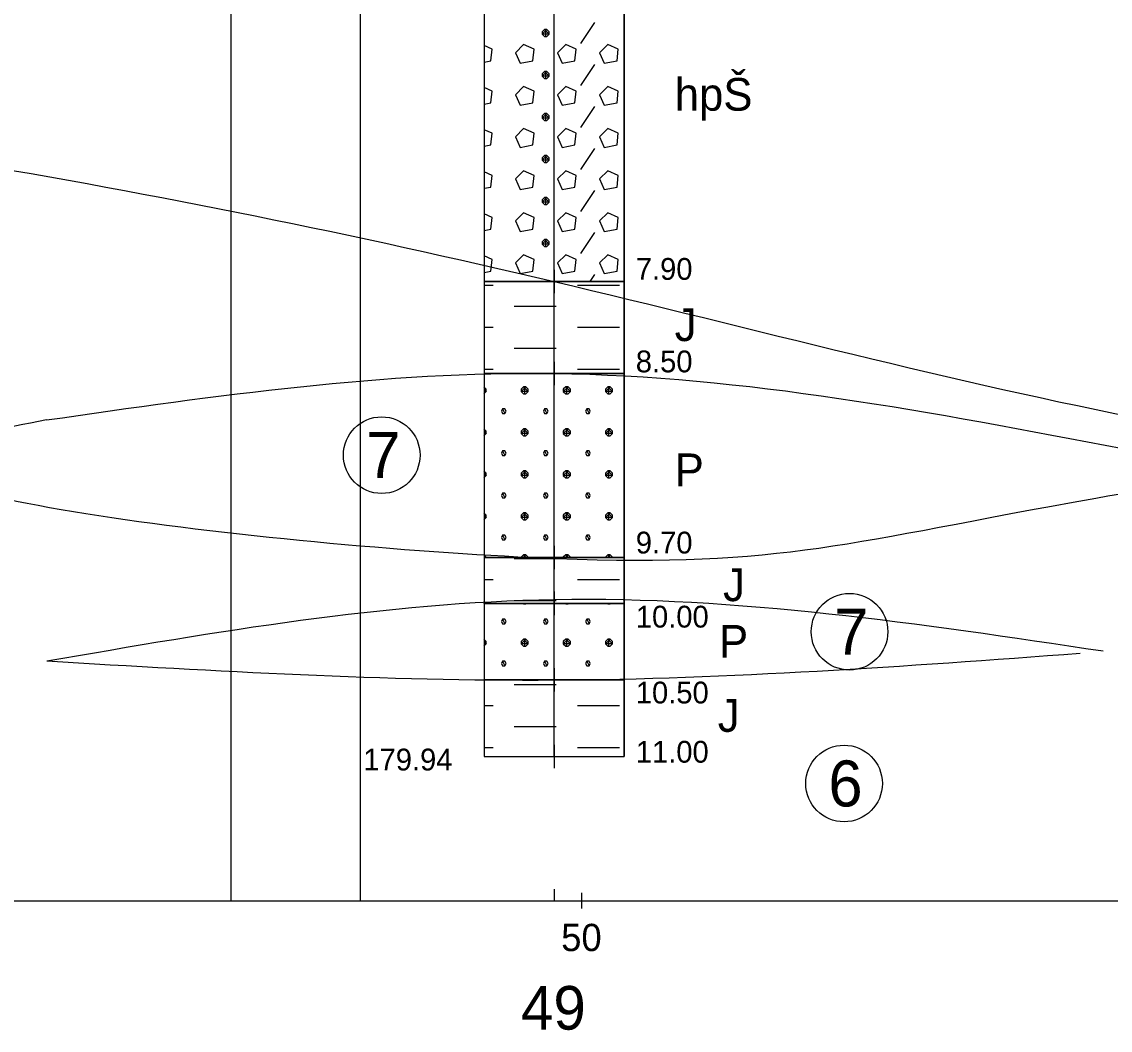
# Model space of a CAD drawing. Extents: x 3042 to 4120, y 576 to 2694.
# Drawn here: x 3286.85 to 3322.37, y 1547.61 to 1580.51 of the extents above; entities that cross this region are included whole.
import ezdxf

# ---------------------------------------------------------------- set-up
doc = ezdxf.new("R2010")
doc.units = 0
for name, color, linetype in [('14', 7, 'Continuous'), ('17', 7, 'Continuous'), ('18', 7, 'Continuous'), ('51', 7, 'Continuous'), ('52', 7, 'Continuous'), ('53', 7, 'Continuous'), ('56', 7, 'Continuous'), ('7', 7, 'Continuous'), ('pomocna', 7, 'Continuous'), ('rozhraní', 7, 'Continuous')]:
    doc.layers.add(name, color=color, linetype=linetype)

msp = doc.modelspace()

# ---------------------------------------------------------------- linework, layer by layer
at = {"layer": '18'}
for p, q in [((3304.222, 1556.538), (3304.222, 1611.538)), ((3304.222, 1556.919), (3304.222, 1556.157)), ((3303.841, 1556.538), (3304.603, 1556.538)), ((3304.222, 1552.219), (3304.222, 1551.838))]:
    msp.add_line(p, q, dxfattribs=at)
at = {"layer": '51'}
for p, q in [((3303.953, 1580.034), (3303.953, 1580.262)), ((3305.096, 1579.805), (3305.553, 1580.491)), ((3303.953, 1578.662), (3303.953, 1578.891)), ((3305.096, 1578.434), (3305.553, 1579.119)), ((3305.096, 1577.062), (3305.553, 1577.748)), ((3303.953, 1577.291), (3303.953, 1577.519)), ((3305.096, 1575.69), (3305.553, 1576.376)), ((3303.953, 1575.919), (3303.953, 1576.148)), ((3305.096, 1574.319), (3305.553, 1575.005)), ((3303.953, 1574.547), (3303.953, 1574.776)), ((3305.096, 1572.947), (3305.553, 1573.633)), ((3303.953, 1573.176), (3303.953, 1573.404)), ((3305.404, 1572.038), (3305.553, 1572.261)), ((3301.936, 1571.919), (3302.238, 1571.919)), ((3304.982, 1571.919), (3305.667, 1571.919)), ((3305.667, 1571.919), (3306.353, 1571.919)), ((3302.924, 1571.233), (3303.61, 1571.233)), ((3303.61, 1571.233), (3304.296, 1571.233)), ((3301.936, 1570.547), (3302.238, 1570.547)), ((3304.982, 1570.547), (3305.667, 1570.547)), ((3305.667, 1570.547), (3306.353, 1570.547)), ((3302.924, 1569.861), (3303.61, 1569.861)), ((3303.61, 1569.861), (3304.296, 1569.861)), ((3301.936, 1569.175), (3302.238, 1569.175)), ((3304.982, 1569.175), (3305.667, 1569.175)), ((3305.667, 1569.175), (3306.353, 1569.175)), ((3301.934, 1568.604), (3301.934, 1568.604)), ((3303.267, 1568.375), (3303.267, 1568.604)), ((3304.639, 1568.375), (3304.639, 1568.604)), ((3306.01, 1568.375), (3306.01, 1568.604)), ((3301.934, 1567.232), (3301.934, 1567.232)), ((3303.267, 1567.004), (3303.267, 1567.232)), ((3304.639, 1567.004), (3304.639, 1567.232)), ((3306.01, 1567.004), (3306.01, 1567.232)), ((3301.934, 1565.861), (3301.934, 1565.861)), ((3303.267, 1565.632), (3303.267, 1565.861)), ((3304.639, 1565.632), (3304.639, 1565.861)), ((3306.01, 1565.632), (3306.01, 1565.861)), ((3301.934, 1564.489), (3301.934, 1564.489)), ((3303.267, 1564.26), (3303.267, 1564.489)), ((3304.639, 1564.26), (3304.639, 1564.489)), ((3306.01, 1564.26), (3306.01, 1564.489)), ((3302.924, 1563.003), (3303.61, 1563.003)), ((3303.226, 1563.038), (3303.305, 1563.117)), ((3303.267, 1563.038), (3303.267, 1563.117)), ((3303.61, 1563.003), (3304.296, 1563.003)), ((3304.598, 1563.038), (3304.677, 1563.117)), ((3304.639, 1563.038), (3304.639, 1563.117)), ((3305.969, 1563.038), (3306.048, 1563.117)), ((3306.01, 1563.038), (3306.01, 1563.117)), ((3301.936, 1562.317), (3302.238, 1562.317)), ((3302.924, 1561.632), (3303.61, 1561.632)), ((3303.267, 1561.517), (3303.267, 1561.538)), ((3303.61, 1561.632), (3304.296, 1561.632)), ((3304.639, 1561.517), (3304.639, 1561.538)), ((3306.01, 1561.517), (3306.01, 1561.538)), ((3301.934, 1560.374), (3301.934, 1560.374)), ((3303.267, 1560.146), (3303.267, 1560.374)), ((3304.639, 1560.146), (3304.639, 1560.374)), ((3306.01, 1560.146), (3306.01, 1560.374)), ((3302.924, 1558.888), (3303.61, 1558.888)), ((3303.61, 1558.888), (3304.296, 1558.888)), ((3301.936, 1558.203), (3302.238, 1558.203)), ((3304.982, 1558.203), (3305.667, 1558.203)), ((3305.667, 1558.203), (3306.353, 1558.203)), ((3302.924, 1557.517), (3303.61, 1557.517)), ((3303.61, 1557.517), (3304.296, 1557.517)), ((3301.936, 1556.831), (3302.238, 1556.831)), ((3304.982, 1556.831), (3305.667, 1556.831)), ((3305.667, 1556.831), (3306.353, 1556.831))]:
    msp.add_line(p, q, dxfattribs=at)
for points in [[(3301.936, 1572.038), (3306.508, 1572.038), (3306.508, 1584.538), (3301.936, 1584.538)], [(3301.936, 1569.038), (3306.508, 1569.038), (3306.508, 1572.038), (3301.936, 1572.038)], [(3301.936, 1563.038), (3306.508, 1563.038), (3306.508, 1569.038), (3301.936, 1569.038)], [(3301.936, 1561.538), (3306.508, 1561.538), (3306.508, 1563.038), (3301.936, 1563.038)], [(3301.936, 1559.038), (3306.508, 1559.038), (3306.508, 1561.538), (3301.936, 1561.538)], [(3301.936, 1556.538), (3306.508, 1556.538), (3306.508, 1559.038), (3301.936, 1559.038)]]:
    msp.add_lwpolyline(points, close=True, dxfattribs=at)
for points in [[(3303.915, 1580.262), (3303.839, 1580.186), (3303.839, 1580.11), (3303.915, 1580.034), (3303.991, 1580.034), (3304.067, 1580.11), (3304.067, 1580.186), (3303.991, 1580.262), (3303.915, 1580.262), (3304.067, 1580.11), (3303.839, 1580.11), (3303.991, 1580.262)], [(3301.936, 1579.193), (3302.162, 1579.234), (3302.2, 1579.615), (3301.936, 1579.732)], [(3302.962, 1579.5), (3303.115, 1579.158), (3303.534, 1579.234), (3303.572, 1579.615), (3303.229, 1579.767), (3302.962, 1579.5)], [(3304.334, 1579.5), (3304.486, 1579.158), (3304.905, 1579.234), (3304.943, 1579.615), (3304.601, 1579.767), (3304.334, 1579.5)], [(3305.705, 1579.5), (3305.858, 1579.158), (3306.277, 1579.234), (3306.315, 1579.615), (3305.972, 1579.767), (3305.705, 1579.5)], [(3303.915, 1578.891), (3303.839, 1578.815), (3303.839, 1578.738), (3303.915, 1578.662), (3303.991, 1578.662), (3304.067, 1578.738), (3304.067, 1578.815), (3303.991, 1578.891), (3303.915, 1578.891), (3304.067, 1578.738), (3303.839, 1578.738), (3303.991, 1578.891)], [(3301.936, 1577.821), (3302.162, 1577.862), (3302.2, 1578.243), (3301.936, 1578.361)], [(3302.962, 1578.129), (3303.115, 1577.786), (3303.534, 1577.862), (3303.572, 1578.243), (3303.229, 1578.396), (3302.962, 1578.129)], [(3304.334, 1578.129), (3304.486, 1577.786), (3304.905, 1577.862), (3304.943, 1578.243), (3304.601, 1578.396), (3304.334, 1578.129)], [(3305.705, 1578.129), (3305.858, 1577.786), (3306.277, 1577.862), (3306.315, 1578.243), (3305.972, 1578.396), (3305.705, 1578.129)], [(3303.915, 1577.519), (3303.839, 1577.443), (3303.839, 1577.367), (3303.915, 1577.291), (3303.991, 1577.291), (3304.067, 1577.367), (3304.067, 1577.443), (3303.991, 1577.519), (3303.915, 1577.519), (3304.067, 1577.367), (3303.839, 1577.367), (3303.991, 1577.519)], [(3302.962, 1576.757), (3303.115, 1576.414), (3303.534, 1576.491), (3303.572, 1576.872), (3303.229, 1577.024), (3302.962, 1576.757)], [(3304.334, 1576.757), (3304.486, 1576.414), (3304.905, 1576.491), (3304.943, 1576.872), (3304.601, 1577.024), (3304.334, 1576.757)], [(3305.705, 1576.757), (3305.858, 1576.414), (3306.277, 1576.491), (3306.315, 1576.872), (3305.972, 1577.024), (3305.705, 1576.757)], [(3301.936, 1576.449), (3302.162, 1576.491), (3302.2, 1576.872), (3301.936, 1576.989)], [(3303.915, 1576.148), (3303.839, 1576.071), (3303.839, 1575.995), (3303.915, 1575.919), (3303.991, 1575.919), (3304.067, 1575.995), (3304.067, 1576.071), (3303.991, 1576.148), (3303.915, 1576.148), (3304.067, 1575.995), (3303.839, 1575.995), (3303.991, 1576.148)], [(3301.936, 1575.078), (3302.162, 1575.119), (3302.2, 1575.5), (3301.936, 1575.618)], [(3302.962, 1575.386), (3303.115, 1575.043), (3303.534, 1575.119), (3303.572, 1575.5), (3303.229, 1575.652), (3302.962, 1575.386)], [(3304.334, 1575.386), (3304.486, 1575.043), (3304.905, 1575.119), (3304.943, 1575.5), (3304.601, 1575.652), (3304.334, 1575.386)], [(3305.705, 1575.386), (3305.858, 1575.043), (3306.277, 1575.119), (3306.315, 1575.5), (3305.972, 1575.652), (3305.705, 1575.386)], [(3303.915, 1574.776), (3303.839, 1574.7), (3303.839, 1574.624), (3303.915, 1574.547), (3303.991, 1574.547), (3304.067, 1574.624), (3304.067, 1574.7), (3303.991, 1574.776), (3303.915, 1574.776), (3304.067, 1574.624), (3303.839, 1574.624), (3303.991, 1574.776)], [(3301.936, 1573.706), (3302.162, 1573.747), (3302.2, 1574.128), (3301.936, 1574.246)], [(3302.962, 1574.014), (3303.115, 1573.671), (3303.534, 1573.747), (3303.572, 1574.128), (3303.229, 1574.281), (3302.962, 1574.014)], [(3304.334, 1574.014), (3304.486, 1573.671), (3304.905, 1573.747), (3304.943, 1574.128), (3304.601, 1574.281), (3304.334, 1574.014)], [(3305.705, 1574.014), (3305.858, 1573.671), (3306.277, 1573.747), (3306.315, 1574.128), (3305.972, 1574.281), (3305.705, 1574.014)], [(3303.915, 1573.404), (3303.839, 1573.328), (3303.839, 1573.252), (3303.915, 1573.176), (3303.991, 1573.176), (3304.067, 1573.252), (3304.067, 1573.328), (3303.991, 1573.404), (3303.915, 1573.404), (3304.067, 1573.252), (3303.839, 1573.252), (3303.991, 1573.404)], [(3301.936, 1572.335), (3302.162, 1572.376), (3302.2, 1572.757), (3301.936, 1572.874)], [(3302.962, 1572.642), (3303.115, 1572.3), (3303.534, 1572.376), (3303.572, 1572.757), (3303.229, 1572.909), (3302.962, 1572.642)], [(3304.334, 1572.642), (3304.486, 1572.3), (3304.905, 1572.376), (3304.943, 1572.757), (3304.601, 1572.909), (3304.334, 1572.642)], [(3305.705, 1572.642), (3305.858, 1572.3), (3306.277, 1572.376), (3306.315, 1572.757), (3305.972, 1572.909), (3305.705, 1572.642)], [(3301.934, 1568.375), (3301.934, 1568.375), (3302.01, 1568.451), (3302.01, 1568.528), (3301.934, 1568.604), (3301.934, 1568.604)], [(3301.936, 1568.525), (3302.01, 1568.451), (3301.936, 1568.451)], [(3303.229, 1568.604), (3303.153, 1568.528), (3303.153, 1568.451), (3303.229, 1568.375), (3303.305, 1568.375), (3303.381, 1568.451), (3303.381, 1568.528), (3303.305, 1568.604), (3303.229, 1568.604), (3303.381, 1568.451), (3303.153, 1568.451), (3303.305, 1568.604)], [(3304.601, 1568.604), (3304.524, 1568.528), (3304.524, 1568.451), (3304.601, 1568.375), (3304.677, 1568.375), (3304.753, 1568.451), (3304.753, 1568.528), (3304.677, 1568.604), (3304.601, 1568.604), (3304.753, 1568.451), (3304.524, 1568.451), (3304.677, 1568.604)], [(3305.972, 1568.604), (3305.896, 1568.528), (3305.896, 1568.451), (3305.972, 1568.375), (3306.048, 1568.375), (3306.125, 1568.451), (3306.125, 1568.528), (3306.048, 1568.604), (3305.972, 1568.604), (3306.125, 1568.451), (3305.896, 1568.451), (3306.048, 1568.604)], [(3302.543, 1567.88), (3302.505, 1567.804), (3302.543, 1567.728), (3302.619, 1567.728), (3302.657, 1567.804), (3302.619, 1567.88), (3302.543, 1567.88), (3302.619, 1567.728)], [(3303.915, 1567.88), (3303.877, 1567.804), (3303.915, 1567.728), (3303.991, 1567.728), (3304.029, 1567.804), (3303.991, 1567.88), (3303.915, 1567.88), (3303.991, 1567.728)], [(3305.286, 1567.88), (3305.248, 1567.804), (3305.286, 1567.728), (3305.363, 1567.728), (3305.401, 1567.804), (3305.363, 1567.88), (3305.286, 1567.88), (3305.363, 1567.728)], [(3301.934, 1567.004), (3301.934, 1567.004), (3302.01, 1567.08), (3302.01, 1567.156), (3301.934, 1567.232), (3301.934, 1567.232)], [(3301.936, 1567.154), (3302.01, 1567.08), (3301.936, 1567.08)], [(3303.229, 1567.232), (3303.153, 1567.156), (3303.153, 1567.08), (3303.229, 1567.004), (3303.305, 1567.004), (3303.381, 1567.08), (3303.381, 1567.156), (3303.305, 1567.232), (3303.229, 1567.232), (3303.381, 1567.08), (3303.153, 1567.08), (3303.305, 1567.232)], [(3304.601, 1567.232), (3304.524, 1567.156), (3304.524, 1567.08), (3304.601, 1567.004), (3304.677, 1567.004), (3304.753, 1567.08), (3304.753, 1567.156), (3304.677, 1567.232), (3304.601, 1567.232), (3304.753, 1567.08), (3304.524, 1567.08), (3304.677, 1567.232)], [(3305.972, 1567.232), (3305.896, 1567.156), (3305.896, 1567.08), (3305.972, 1567.004), (3306.048, 1567.004), (3306.125, 1567.08), (3306.125, 1567.156), (3306.048, 1567.232), (3305.972, 1567.232), (3306.125, 1567.08), (3305.896, 1567.08), (3306.048, 1567.232)], [(3302.543, 1566.508), (3302.505, 1566.432), (3302.543, 1566.356), (3302.619, 1566.356), (3302.657, 1566.432), (3302.619, 1566.508), (3302.543, 1566.508), (3302.619, 1566.356)], [(3303.915, 1566.508), (3303.877, 1566.432), (3303.915, 1566.356), (3303.991, 1566.356), (3304.029, 1566.432), (3303.991, 1566.508), (3303.915, 1566.508), (3303.991, 1566.356)], [(3305.286, 1566.508), (3305.248, 1566.432), (3305.286, 1566.356), (3305.363, 1566.356), (3305.401, 1566.432), (3305.363, 1566.508), (3305.286, 1566.508), (3305.363, 1566.356)], [(3301.934, 1565.632), (3301.934, 1565.632), (3302.01, 1565.708), (3302.01, 1565.784), (3301.934, 1565.861), (3301.934, 1565.861)], [(3301.936, 1565.782), (3302.01, 1565.708), (3301.936, 1565.708)], [(3303.229, 1565.861), (3303.153, 1565.784), (3303.153, 1565.708), (3303.229, 1565.632), (3303.305, 1565.632), (3303.381, 1565.708), (3303.381, 1565.784), (3303.305, 1565.861), (3303.229, 1565.861), (3303.381, 1565.708), (3303.153, 1565.708), (3303.305, 1565.861)], [(3304.601, 1565.861), (3304.524, 1565.784), (3304.524, 1565.708), (3304.601, 1565.632), (3304.677, 1565.632), (3304.753, 1565.708), (3304.753, 1565.784), (3304.677, 1565.861), (3304.601, 1565.861), (3304.753, 1565.708), (3304.524, 1565.708), (3304.677, 1565.861)], [(3305.972, 1565.861), (3305.896, 1565.784), (3305.896, 1565.708), (3305.972, 1565.632), (3306.048, 1565.632), (3306.125, 1565.708), (3306.125, 1565.784), (3306.048, 1565.861), (3305.972, 1565.861), (3306.125, 1565.708), (3305.896, 1565.708), (3306.048, 1565.861)], [(3302.543, 1565.137), (3302.505, 1565.061), (3302.543, 1564.984), (3302.619, 1564.984), (3302.657, 1565.061), (3302.619, 1565.137), (3302.543, 1565.137), (3302.619, 1564.984)], [(3303.915, 1565.137), (3303.877, 1565.061), (3303.915, 1564.984), (3303.991, 1564.984), (3304.029, 1565.061), (3303.991, 1565.137), (3303.915, 1565.137), (3303.991, 1564.984)], [(3305.286, 1565.137), (3305.248, 1565.061), (3305.286, 1564.984), (3305.363, 1564.984), (3305.401, 1565.061), (3305.363, 1565.137), (3305.286, 1565.137), (3305.363, 1564.984)], [(3301.934, 1564.26), (3301.934, 1564.26), (3302.01, 1564.337), (3302.01, 1564.413), (3301.934, 1564.489), (3301.934, 1564.489)], [(3301.936, 1564.411), (3302.01, 1564.337), (3301.936, 1564.337)], [(3303.229, 1564.489), (3303.153, 1564.413), (3303.153, 1564.337), (3303.229, 1564.26), (3303.305, 1564.26), (3303.381, 1564.337), (3303.381, 1564.413), (3303.305, 1564.489), (3303.229, 1564.489), (3303.381, 1564.337), (3303.153, 1564.337), (3303.305, 1564.489)], [(3304.601, 1564.489), (3304.524, 1564.413), (3304.524, 1564.337), (3304.601, 1564.26), (3304.677, 1564.26), (3304.753, 1564.337), (3304.753, 1564.413), (3304.677, 1564.489), (3304.601, 1564.489), (3304.753, 1564.337), (3304.524, 1564.337), (3304.677, 1564.489)], [(3305.972, 1564.489), (3305.896, 1564.413), (3305.896, 1564.337), (3305.972, 1564.26), (3306.048, 1564.26), (3306.125, 1564.337), (3306.125, 1564.413), (3306.048, 1564.489), (3305.972, 1564.489), (3306.125, 1564.337), (3305.896, 1564.337), (3306.048, 1564.489)], [(3302.543, 1563.765), (3302.505, 1563.689), (3302.543, 1563.613), (3302.619, 1563.613), (3302.657, 1563.689), (3302.619, 1563.765), (3302.543, 1563.765), (3302.619, 1563.613)], [(3303.915, 1563.765), (3303.877, 1563.689), (3303.915, 1563.613), (3303.991, 1563.613), (3304.029, 1563.689), (3303.991, 1563.765), (3303.915, 1563.765), (3303.991, 1563.613)], [(3305.286, 1563.765), (3305.248, 1563.689), (3305.286, 1563.613), (3305.363, 1563.613), (3305.401, 1563.689), (3305.363, 1563.765), (3305.286, 1563.765), (3305.363, 1563.613)], [(3302.01, 1563.038), (3302.01, 1563.041), (3301.934, 1563.117), (3301.934, 1563.117), (3301.934, 1563.117)], [(3303.229, 1563.117), (3303.153, 1563.041), (3303.153, 1563.038)], [(3303.381, 1563.038), (3303.381, 1563.041), (3303.305, 1563.117), (3303.229, 1563.117), (3303.308, 1563.038)], [(3304.601, 1563.117), (3304.524, 1563.041), (3304.524, 1563.038)], [(3304.753, 1563.038), (3304.753, 1563.041), (3304.677, 1563.117), (3304.601, 1563.117), (3304.68, 1563.038)], [(3305.972, 1563.117), (3305.896, 1563.041), (3305.896, 1563.038)], [(3306.125, 1563.038), (3306.125, 1563.041), (3306.048, 1563.117), (3305.972, 1563.117), (3306.051, 1563.038)], [(3304.982, 1562.317), (3305.667, 1562.317), (3306.353, 1562.317)], [(3301.934, 1561.517), (3301.934, 1561.517), (3301.955, 1561.538)], [(3303.208, 1561.538), (3303.229, 1561.517), (3303.305, 1561.517), (3303.326, 1561.538)], [(3304.579, 1561.538), (3304.601, 1561.517), (3304.677, 1561.517), (3304.698, 1561.538)], [(3305.951, 1561.538), (3305.972, 1561.517), (3306.048, 1561.517), (3306.07, 1561.538)], [(3302.543, 1561.022), (3302.505, 1560.946), (3302.543, 1560.87), (3302.619, 1560.87), (3302.657, 1560.946), (3302.619, 1561.022), (3302.543, 1561.022), (3302.619, 1560.87)], [(3303.915, 1561.022), (3303.877, 1560.946), (3303.915, 1560.87), (3303.991, 1560.87), (3304.029, 1560.946), (3303.991, 1561.022), (3303.915, 1561.022), (3303.991, 1560.87)], [(3305.286, 1561.022), (3305.248, 1560.946), (3305.286, 1560.87), (3305.363, 1560.87), (3305.401, 1560.946), (3305.363, 1561.022), (3305.286, 1561.022), (3305.363, 1560.87)], [(3301.934, 1560.146), (3301.934, 1560.146), (3302.01, 1560.222), (3302.01, 1560.298), (3301.934, 1560.374), (3301.934, 1560.374)], [(3303.229, 1560.374), (3303.153, 1560.298), (3303.153, 1560.222), (3303.229, 1560.146), (3303.305, 1560.146), (3303.381, 1560.222), (3303.381, 1560.298), (3303.305, 1560.374), (3303.229, 1560.374), (3303.381, 1560.222), (3303.153, 1560.222), (3303.305, 1560.374)], [(3304.601, 1560.374), (3304.524, 1560.298), (3304.524, 1560.222), (3304.601, 1560.146), (3304.677, 1560.146), (3304.753, 1560.222), (3304.753, 1560.298), (3304.677, 1560.374), (3304.601, 1560.374), (3304.753, 1560.222), (3304.524, 1560.222), (3304.677, 1560.374)], [(3305.972, 1560.374), (3305.896, 1560.298), (3305.896, 1560.222), (3305.972, 1560.146), (3306.048, 1560.146), (3306.125, 1560.222), (3306.125, 1560.298), (3306.048, 1560.374), (3305.972, 1560.374), (3306.125, 1560.222), (3305.896, 1560.222), (3306.048, 1560.374)], [(3301.936, 1560.296), (3302.01, 1560.222), (3301.936, 1560.222)], [(3302.543, 1559.65), (3302.505, 1559.574), (3302.543, 1559.498), (3302.619, 1559.498), (3302.657, 1559.574), (3302.619, 1559.65), (3302.543, 1559.65), (3302.619, 1559.498)], [(3303.915, 1559.65), (3303.877, 1559.574), (3303.915, 1559.498), (3303.991, 1559.498), (3304.029, 1559.574), (3303.991, 1559.65), (3303.915, 1559.65), (3303.991, 1559.498)], [(3305.286, 1559.65), (3305.248, 1559.574), (3305.286, 1559.498), (3305.363, 1559.498), (3305.401, 1559.574), (3305.363, 1559.65), (3305.286, 1559.65), (3305.363, 1559.498)]]:
    msp.add_lwpolyline(points, dxfattribs=at)
at = {"layer": '53'}
for p, q in [((3301.936, 1611.538), (3301.936, 1556.538)), ((3306.508, 1611.538), (3306.508, 1556.538)), ((3301.936, 1572.038), (3306.508, 1572.038)), ((3301.936, 1569.038), (3306.508, 1569.038)), ((3301.936, 1563.038), (3306.508, 1563.038)), ((3301.936, 1561.538), (3306.508, 1561.538)), ((3301.936, 1559.038), (3306.508, 1559.038)), ((3301.936, 1556.538), (3306.508, 1556.538))]:
    msp.add_line(p, q, dxfattribs=at)
at = {"layer": '56'}
for p, q in [((3304.222, 1572.419), (3304.222, 1571.657)), ((3303.841, 1572.038), (3304.603, 1572.038)), ((3304.222, 1569.419), (3304.222, 1568.657)), ((3303.841, 1569.038), (3304.603, 1569.038)), ((3304.222, 1563.419), (3304.222, 1562.657)), ((3303.841, 1563.038), (3304.603, 1563.038)), ((3304.222, 1561.919), (3304.222, 1561.157)), ((3303.841, 1561.538), (3304.603, 1561.538)), ((3304.222, 1559.419), (3304.222, 1558.657)), ((3303.841, 1559.038), (3304.603, 1559.038)), ((3304.222, 1556.919), (3304.222, 1556.157)), ((3303.841, 1556.538), (3304.603, 1556.538))]:
    msp.add_line(p, q, dxfattribs=at)
at = {"layer": '7'}
for p, q in [((3255.132, 1551.838), (3515.772, 1551.838)), ((3305.132, 1551.584), (3305.132, 1552.092))]:
    msp.add_line(p, q, dxfattribs=at)
at = {"layer": 'pomocna'}
for p, q in [((3293.682, 1551.838), (3293.682, 1611.375)), ((3297.902, 1551.838), (3297.902, 1611.375))]:
    msp.add_line(p, q, dxfattribs=at)
at = {"layer": 'rozhraní'}
for centre in [(3298.598, 1566.373), (3313.864, 1560.612), (3313.685, 1555.662)]:
    msp.add_circle(centre, 1.25, dxfattribs=at)
for points in [[(3259.44, 1578.878), (3265.132, 1578.438), (3304.222, 1572.038), (3343.272, 1565.888), (3376.602, 1571.588), (3406.282, 1569.388), (3454.612, 1572.038), (3505.772, 1575.788), (3516.375, 1575.788)], [(3287.661, 1567.52), (3304.222, 1569.038), (3322.787, 1566.585)], [(3287.661, 1567.52), (3284.12, 1566.714), (3304.296, 1563.003), (3321.896, 1564.972), (3326.401, 1566.053), (3322.787, 1566.585)], [(3287.673, 1559.659), (3304.239, 1561.667), (3322.137, 1559.985)], [(3287.673, 1559.659), (3304.222, 1559.038), (3321.394, 1559.911)]]:
    msp.add_spline(points, degree=3, dxfattribs=at)

# ---------------------------------------------------------------- texts
at = {"layer": '14'}
msp.add_text('49', height=1.4224, dxfattribs=at).set_placement((3303.142, 1547.632))
at = {"layer": '17'}
msp.add_text('179.94', height=0.7112, dxfattribs=at).set_placement((3297.999, 1556.086))
at = {"layer": '52'}
for s, height, p in [('hpŠ', 1.0668, (3308.159, 1577.61)), ('7.90', 0.7112, (3306.889, 1572.092)), ('J', 1.067, (3308.159, 1570.094)), ('8.50', 0.7112, (3306.889, 1569.074)), ('P', 1.067, (3308.159, 1565.36)), ('9.70', 0.7112, (3306.889, 1563.164)), ('J', 1.067, (3309.738, 1561.61)), ('10.00', 0.7112, (3306.889, 1560.748)), ('P', 1.067, (3309.605, 1559.764)), ('10.50', 0.7112, (3306.889, 1558.272)), ('J', 1.067, (3309.564, 1557.346)), ('11.00', 0.7112, (3306.889, 1556.34))]:
    msp.add_text(s, height=height, dxfattribs=at).set_placement(p)
at = {"layer": '7'}
msp.add_text('50', height=0.889, dxfattribs=at).set_placement((3304.454, 1550.194))
at = {"layer": 'rozhraní'}
for s, p in [('7', (3298.093, 1565.623)), ('7', (3313.36, 1559.862)), ('6', (3313.174, 1554.912))]:
    msp.add_text(s, height=1.5, dxfattribs=at).set_placement(p)

doc.saveas('drawing.dxf')
